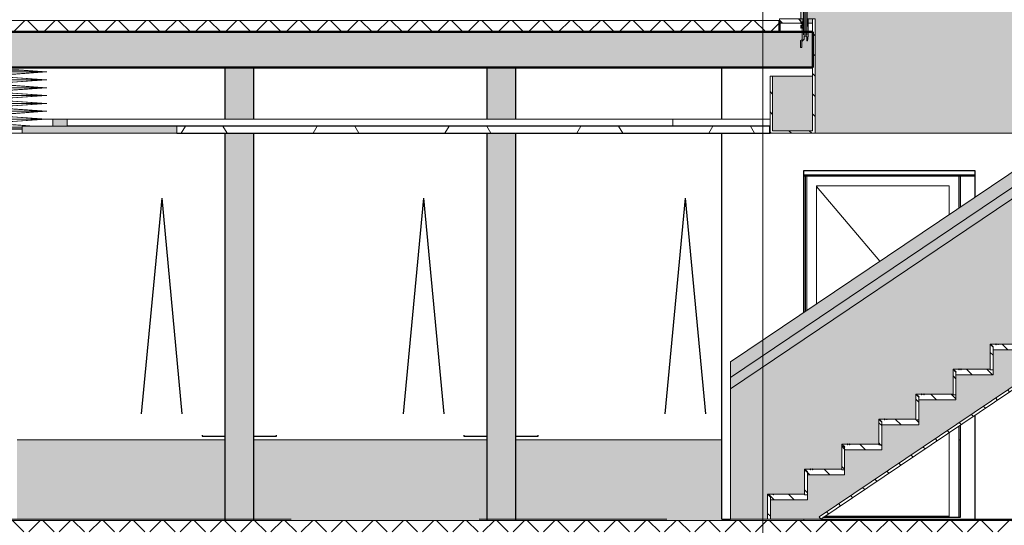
# Model space of a CAD drawing. Extents: x 50445 to 145605, y -10968 to 41989.
# Tile 293 of 338: x 107991 to 114888, y 8644 to 12182. Entities that reach past the tile are written whole.
import ezdxf

# ---------------------------------------------------------------- set-up
doc = ezdxf.new("R2010")
doc.units = 0
doc.header["$LTSCALE"] = 414.30304
doc.header["$MEASUREMENT"] = 0
doc.linetypes.add('stramien', pattern=[22.225, 12.7, -3.175, 3.175, -3.175])
doc.linetypes.add('streep-fijn', pattern=[3.9688, 2.3813, -1.5875])
doc.layers.get('0').update_dxf_attribs({"linetype": 'CONTINUOUS'})
for name, color, linetype, lineweight in [('A-CLNG-PATT', 5, 'CONTINUOUS', 25), ('A-CLNG-SUSP', 5, 'CONTINUOUS', 25), ('A-DETL', 5, 'CONTINUOUS', 18), ('A-DETL-GENF', 3, 'CONTINUOUS', 18), ('A-DOOR', 1, 'CONTINUOUS', 25), ('A-FLOR-CASE', 3, 'CONTINUOUS', 18), ('A-FLOR-OTLN', 6, 'CONTINUOUS', 18), ('A-FLOR-PATT', 8, 'CONTINUOUS', 50), ('A-GENM', 6, 'CONTINUOUS', 18), ('A-GLAZ', 6, 'CONTINUOUS', 18), ('A-GLAZ-GLAS', 6, 'CONTINUOUS', 25), ('I-WALL', 2, 'CONTINUOUS', 25), ('S-COLS', 6, 'CONTINUOUS', 18), ('S-GRID', 1, 'CONTINUOUS', 18)]:
    doc.layers.add(name, color=color, linetype=linetype, lineweight=lineweight)
doc.layers.get('A-GLAZ').off()
pattern_1 = [(45, (114825.1, 10064.78), (-106.066, 106.066), []), (135, (114825.1, 10064.78), (-106.066, -106.066), [])]
pattern_2 = [(135, (33645.57, 9397.6), (-70.7107, -70.7107), [])]

# ---------------------------------------------------------------- blocks, each defined once
blk = doc.blocks.new('65_KU_GNS huif met Barisol - Type-V42-plotview doorsnede C C  -  1 op 100')
at = {"layer": 'A-GENM'}
blk.add_hatch(color=256, dxfattribs=at).paths.add_polyline_path([(21032.3, 10720), (26494.3, 10720), (26494.3, 10820), (21032.3, 10820)], flags=0)
for p, q in [((20722.4, 11163.2), (20525.3, 11149.4)), ((20525.3, 11149.4), (20919.3, 11121.9)), ((20919.3, 11121.9), (20525.3, 11094.3)), ((20539.7, 11149.4), (20722.4, 11162.2)), ((20933.6, 11121.9), (20539.7, 11149.4)), ((20539.7, 11149.4), (21012.1, 11149.4)), ((20539.7, 11094.3), (20933.6, 11121.9)), ((20722.4, 11162.2), (20722.4, 11163.2)), ((20722.4, 11163.2), (21012.1, 11163.2)), ((20722.4, 11162.2), (21012.1, 11162.2)), ((20933.6, 11121.9), (21012.1, 11121.9)), ((21032.3, 11163.2), (21012.3, 11163.2)), ((21012.3, 11163.2), (21012.3, 10720)), ((21032.3, 10720), (21032.3, 11163.2)), ((26494.3, 11163.2), (21032.3, 11163.2)), ((26514.3, 11163.2), (26494.3, 11163.2)), ((26494.3, 11163.2), (26494.3, 10720)), ((26514.3, 10720), (26514.3, 11163.2)), ((26514.3, 11163.2), (26804.2, 11163.2)), ((26514.3, 11162.2), (26804.2, 11162.2)), ((26514.3, 11149.4), (26986.9, 11149.4)), ((26514.3, 11121.9), (26593, 11121.9)), ((26986.9, 11149.4), (26593, 11121.9)), ((26593, 11121.9), (26986.9, 11094.3)), ((26607.3, 11121.9), (27001.3, 11149.4)), ((27001.3, 11094.3), (26607.3, 11121.9)), ((27001.3, 11149.4), (26804.2, 11163.2)), ((26804.2, 11163.2), (26804.2, 11162.2)), ((26804.2, 11162.2), (26986.9, 11149.4)), ((20525.3, 11094.3), (20919.3, 11066.8)), ((20919.3, 11066.8), (20525.3, 11039.2)), ((20525.3, 11039.2), (20919.3, 11011.7)), ((20933.6, 11066.8), (20539.7, 11094.3)), ((20539.7, 11094.3), (21012.1, 11094.3)), ((20539.7, 11039.2), (20933.6, 11066.8)), ((20933.6, 11011.7), (20539.7, 11039.2)), ((20539.7, 11039.2), (21012.1, 11039.2)), ((20933.6, 11066.8), (21012.1, 11066.8)), ((26514.3, 11094.3), (26986.9, 11094.3)), ((26514.3, 11066.8), (26593, 11066.8)), ((26514.3, 11039.2), (26986.9, 11039.2)), ((26986.9, 11094.3), (26593, 11066.8)), ((26593, 11066.8), (26986.9, 11039.2)), ((26986.9, 11039.2), (26593, 11011.7)), ((26607.3, 11066.8), (27001.3, 11094.3)), ((27001.3, 11039.2), (26607.3, 11066.8)), ((26607.3, 11011.7), (27001.3, 11039.2)), ((20919.3, 11011.7), (20525.3, 10984.1)), ((20525.3, 10984.1), (20919.3, 10956.6)), ((20539.7, 10984.1), (20933.6, 11011.7)), ((20933.6, 10956.6), (20539.7, 10984.1)), ((20539.7, 10984.1), (21012.1, 10984.1)), ((20933.6, 11011.7), (21012.1, 11011.7)), ((26514.3, 11011.7), (26593, 11011.7)), ((26514.3, 10984.1), (26986.9, 10984.1)), ((26593, 11011.7), (26986.9, 10984.1)), ((26986.9, 10984.1), (26593, 10956.6)), ((27001.3, 10984.1), (26607.3, 11011.7)), ((26607.3, 10956.6), (27001.3, 10984.1)), ((20919.3, 10956.6), (20525.3, 10929)), ((20525.3, 10929), (20919.3, 10901.5)), ((20919.3, 10901.5), (20525.3, 10874)), ((20539.7, 10929), (20933.6, 10956.6)), ((20933.6, 10901.5), (20539.7, 10929)), ((20539.7, 10929), (21012.1, 10929)), ((20539.7, 10874), (20933.6, 10901.5)), ((20933.6, 10956.6), (21012.1, 10956.6)), ((20933.6, 10901.5), (21012.1, 10901.5)), ((26514.3, 10956.6), (26593, 10956.6)), ((26514.3, 10929), (26986.9, 10929)), ((26514.3, 10901.5), (26593, 10901.5)), ((26593, 10956.6), (26986.9, 10929)), ((26986.9, 10929), (26593, 10901.5)), ((26593, 10901.5), (26986.9, 10874)), ((27001.3, 10929), (26607.3, 10956.6)), ((26607.3, 10901.5), (27001.3, 10929)), ((27001.3, 10874), (26607.3, 10901.5)), ((20525.3, 10874), (20919.3, 10846.4)), ((20919.3, 10846.4), (20525.3, 10818.9)), ((20933.6, 10846.4), (20539.7, 10874)), ((20539.7, 10874), (21012.1, 10874)), ((20539.7, 10818.9), (20933.6, 10846.4)), ((20933.6, 10846.4), (21012.1, 10846.4)), ((26514.3, 10874), (26986.9, 10874)), ((26514.3, 10846.4), (26593, 10846.4)), ((26986.9, 10874), (26593, 10846.4)), ((26593, 10846.4), (26986.9, 10818.9)), ((26607.3, 10846.4), (27001.3, 10874)), ((27001.3, 10818.9), (26607.3, 10846.4)), ((20525.3, 10818.9), (20919.3, 10791.3)), ((20919.3, 10791.3), (20525.3, 10763.8)), ((20525.3, 10763.8), (20722.4, 10750)), ((20933.6, 10791.3), (20539.7, 10818.9)), ((20539.7, 10818.9), (21012.1, 10818.9)), ((20539.7, 10763.8), (20933.6, 10791.3)), ((20722.4, 10751), (20539.7, 10763.8)), ((20539.7, 10763.8), (21012.1, 10763.8)), ((20933.6, 10791.3), (21012.1, 10791.3)), ((26494.3, 10820), (21032.3, 10820)), ((21032.3, 10820), (21032.3, 10720)), ((26494.3, 10720), (26494.3, 10820)), ((26514.3, 10818.9), (26986.9, 10818.9)), ((26514.3, 10791.3), (26593, 10791.3)), ((26514.3, 10763.8), (26829.1, 10763.8)), ((26986.9, 10818.9), (26593, 10791.3)), ((26593, 10791.3), (26900.6, 10769.8)), ((26607.3, 10791.3), (27001.3, 10818.9)), ((26914.9, 10769.8), (26607.3, 10791.3)), ((21002.3, 10750), (20502.3, 10750)), ((20502.3, 10750), (20502.3, 10720)), ((20502.3, 10720), (21002.3, 10720)), ((20722.4, 10750), (20722.4, 10751)), ((20722.4, 10751), (21012.1, 10751)), ((21002.3, 10720), (21002.3, 10750)), ((21012.1, 10750), (21002.3, 10750)), ((21002.3, 10720), (21012.1, 10720)), ((21012.3, 10720), (21032.3, 10720)), ((21032.3, 10720), (26494.3, 10720)), ((26494.3, 10720), (26514.3, 10720)), ((26514.3, 10751), (26804.2, 10751)), ((26524.3, 10750), (26514.3, 10750)), ((26514.3, 10720), (26524.3, 10720)), ((26524.3, 10750), (26524.3, 10720)), ((26829.1, 10750), (26524.3, 10750)), ((26524.3, 10720), (26829.1, 10720)), ((26829.1, 10752.7), (26804.2, 10751)), ((26804.2, 10750), (26829.1, 10751.7)), ((26804.2, 10751), (26804.2, 10750))]:
    blk.add_line(p, q, dxfattribs=at)
blk = doc.blocks.new('34_KA_houten balustrade communicatietrappen - Type-V44-plotview doorsnede C C  -  1 op 100')
at = {"layer": 'A-FLOR-CASE'}
h = blk.add_hatch(dxfattribs=at)
h.set_pattern_fill('FP_22', color=256, style=0, pattern_type=2)
h.set_pattern_definition(pattern_2)
h.paths.add_polyline_path([(36576.9, 10720), (37465.9, 10720), (37465.9, 11120), (37447.9, 11120), (37447.9, 10738), (37167.9, 10738), (37167.9, 11490), (37149.9, 11490), (37149.9, 10738), (36603.6, 10738), (36596.4, 10733.1)], flags=0)
h.paths.add_polyline_path([(32067.9, 10720), (32383.9, 10720), (32383.9, 11520), (32365.9, 11520), (32365.9, 10738), (32085.9, 10738), (32085.9, 11120), (32067.9, 11120)], flags=0)
h.paths.add_polyline_path([(32301.9, 11490), (32301.9, 11520), (32283.9, 11520), (32283.9, 11490)], flags=0)
at = {"layer": 'A-GENM'}
h = blk.add_hatch(color=256, dxfattribs=at)
h.paths.add_polyline_path([(32383.9, 10720), (34167.1, 10720), (36989.9, 12620), (32283.9, 12620), (32283.9, 11520), (32301.9, 11520), (32301.9, 12602), (32328.1, 12602), (32328.1, 11520), (32383.9, 11520), (32383.9, 10738)], flags=0)
h.paths.add_polyline_path([(36576.9, 10720), (36603.6, 10738), (37149.9, 10739.1), (37149.9, 11201.6), (36434.4, 10720)], flags=0)
h = blk.add_hatch(color=256, dxfattribs=at)
h.paths.add_polyline_path([(32303.9, 11490), (32303.9, 12600), (32313.9, 12600), (32314.9, 12600), (32324.9, 12600), (32325.4, 11490), (32327.4, 11490), (32328.1, 11520), (32328.1, 12602), (32301.9, 12601.9), (32302.4, 11490)], flags=0)
h.paths.add_polyline_path([(32334.4, 11490), (32365.9, 11490), (32365.9, 11520), (32334.4, 11520)], flags=0)
for points in [[(32303.9, 11420), (32313.9, 11420), (32313.9, 12600), (32303.9, 12600), (32303.9, 11433.9)], [(32314.9, 11420), (32324.9, 11420), (32324.9, 12600), (32314.9, 12600), (32314.9, 11433.9)]]:
    blk.add_hatch(color=256, dxfattribs=at).paths.add_polyline_path(points, flags=0)
h = blk.add_hatch(dxfattribs=at)
h.set_pattern_fill('FP_22', color=256, style=0, pattern_type=2)
h.set_pattern_definition(pattern_2)
h.paths.add_polyline_path([(32133.9, 11490), (32283.9, 11490), (32283.9, 11520), (32133.9, 11520)], flags=0)
h = blk.add_hatch(color=256, dxfattribs=at)
h.paths.add_polyline_path([(37447.9, 10738), (37447.9, 11120), (37167.9, 11120), (37167.9, 10738)], flags=0)
h.paths.add_polyline_path([(32085.9, 10738), (32365.9, 10738), (32365.9, 11120), (32085.9, 11120), (32085.9, 11018)], flags=0)
at = {"layer": 'A-FLOR-CASE'}
for p, q in [((32313.9, 12600), (32303.9, 12600)), ((32303.9, 12600), (32303.9, 11420)), ((32313.9, 11420), (32313.9, 12600)), ((32324.9, 12600), (32314.9, 12600)), ((32314.9, 12600), (32314.9, 11420)), ((32324.9, 11420), (32324.9, 12600)), ((32303.9, 11420), (32313.9, 11420)), ((32314.9, 11420), (32324.9, 11420))]:
    blk.add_line(p, q, dxfattribs=at)
at = {"layer": 'A-GENM'}
for p, q in [((36989.9, 12620), (32283.9, 12620)), ((32283.9, 12620), (32283.9, 11520)), ((32301.9, 12602), (32328.1, 12602)), ((32301.9, 11520), (32301.9, 12602)), ((32328.1, 12602), (32328.1, 11520)), ((32283.9, 11520), (32133.9, 11520)), ((32133.9, 11520), (32133.9, 11490)), ((32301.9, 11520), (32283.9, 11520)), ((32283.9, 11520), (32283.9, 11490)), ((32283.9, 11490), (32283.9, 11520)), ((32296.8, 11520), (32283.9, 11520)), ((32283.9, 11520), (32283.9, 11488.7)), ((32302.4, 11430), (32296.8, 11520)), ((32301.9, 11490), (32301.9, 11520)), ((32328.1, 11520), (32325.4, 11410)), ((32334.4, 11520), (32328.1, 11520)), ((32334.4, 11520), (32365.9, 11520)), ((32334.4, 11401.6), (32334.4, 11520)), ((32365.9, 11520), (32365.9, 10738)), ((32383.9, 11520), (32365.9, 11520)), ((32383.9, 10720), (32383.9, 11520)), ((32133.9, 11490), (32283.9, 11490)), ((32283.9, 11490), (32301.9, 11490)), ((32283.9, 11488.7), (32287.9, 11488.7)), ((32287.9, 11477.2), (32283.9, 11477.2)), ((32283.9, 11477.2), (32283.9, 11455.7)), ((32283.9, 11455.7), (32286, 11454.9)), ((32286, 11454.9), (32291.5, 11464.5)), ((32287.9, 11488.7), (32287.9, 11499)), ((32287.9, 11499), (32293.9, 11499)), ((32287.9, 11469), (32287.9, 11477.2)), ((32293.9, 11469), (32287.9, 11469)), ((32291.5, 11464.5), (32293.4, 11464)), ((32293.4, 11464), (32293.4, 11377.5)), ((32293.9, 11499), (32293.9, 11469)), ((32301.9, 11490), (32303.9, 11490)), ((32324.9, 11490), (32327.4, 11490)), ((32334.4, 11490), (32365.9, 11490)), ((37167.9, 11490), (37149.9, 11490)), ((37149.9, 11490), (37149.9, 10738)), ((37167.9, 10738), (37167.9, 11490)), ((32302.4, 11410), (32302.4, 11430)), ((32325.4, 11410), (32302.4, 11410)), ((32306.4, 11377.8), (32306.4, 11400)), ((32306.4, 11400), (32325.4, 11400)), ((32325.4, 11400), (32325.4, 11367)), ((32329.4, 11367), (32334.4, 11401.6)), ((32293.4, 11377.5), (32281.9, 11366)), ((32281.9, 11366), (32281.9, 11320)), ((32281.9, 11320), (32290.9, 11320)), ((32290.9, 11362.3), (32306.4, 11377.8)), ((32290.9, 11320), (32290.9, 11362.3)), ((32325.4, 11367), (32329.4, 11367)), ((32085.9, 11120), (32067.9, 11120)), ((32067.9, 11120), (32067.9, 10720)), ((32085.9, 10738), (32085.9, 11120)), ((32085.9, 11120), (32365.9, 11120)), ((37167.9, 11120), (37447.9, 11120)), ((37465.9, 11120), (37447.9, 11120)), ((37447.9, 11120), (37447.9, 10738)), ((37465.9, 10720), (37465.9, 11120)), ((32067.9, 10720), (32383.9, 10720)), ((32365.9, 10738), (32085.9, 10738)), ((32383.9, 10720), (34167.1, 10720)), ((36434.4, 10720), (36576.9, 10720)), ((36603.6, 10738), (36576.9, 10720)), ((36576.9, 10720), (37465.9, 10720)), ((37149.9, 10738), (36603.6, 10738)), ((37447.9, 10738), (37167.9, 10738))]:
    blk.add_line(p, q, dxfattribs=at)
blk = doc.blocks.new('32_KA_hout_67-114-enkele_deur - H930_z-V103-plotview doorsnede C C  -  1 op 100')
at = {"layer": 'A-DOOR', "lineweight": 18}
for p, q in [((32325.9, 9480.8), (32325.9, 10420)), ((33389.9, 10196.9), (33389.9, 10420)), ((32392.9, 9525.9), (32392.9, 10353)), ((32392.9, 10353), (33322.9, 10353)), ((33322.9, 10353), (33322.9, 10151.8)), ((33322.9, 8625.8), (33322.9, 8030)), ((33389.9, 8030), (33389.9, 8670.9))]:
    blk.add_line(p, q, dxfattribs=at)
at = {"layer": 'A-GENM', "linetype": 'streep-fijn'}
blk.add_line((32392.8, 10348.6), (32836.6, 9824.5), dxfattribs=at)
blk = doc.blocks.new('32_KA_binnendeur_hout - 32_KA_binnendeur_hout-V105-plotview doorsnede C C  -  1 op 100')
at = {"layer": 'A-DOOR', "lineweight": 18}
blk.add_line((32452.6, 8040), (33322.9, 8040), dxfattribs=at)
blk = doc.blocks.new('31_KA_Houten kozijn draaiend deel metselwerkgevel - Type-11561872-plotview doorsnede C C  -  1 op 100')
at = {"layer": 'A-GLAZ-GLAS'}
for p in [(5665.8, 15755.8), (5950.7, 15755.8)]:
    blk.add_line(p, (5808.3, 17266), dxfattribs=at)
blk = doc.blocks.new('24_KA_communicatietrap - Type-V202-plotview doorsnede C C  -  1 op 100')
at = {"layer": 'A-GENM'}
for points in [[(31789.9, 9011.5), (37017.4, 12530), (37249.9, 12530), (37249.9, 12620), (36989.9, 12620), (31789.9, 9120)], [(31789.9, 8931.8), (37039.3, 12464), (37249.9, 12464), (37249.9, 12530), (37017.4, 12530), (31789.9, 9011.5)], [(31789.9, 8907.8), (37043.6, 12444), (37037.5, 12464), (31789.9, 8930.4), (31789.9, 8913.6)], [(32091.9, 8189), (32091.9, 8195), (32089.9, 8195), (32089.9, 8189)]]:
    blk.add_hatch(color=256, dxfattribs=at).paths.add_polyline_path(points, flags=0)
h = blk.add_hatch(color=256, dxfattribs=at)
h.paths.add_polyline_path([(31789.9, 8020), (32049.9, 8020), (32049.9, 8193.9), (32051.3, 8195), (32309.9, 8195), (32309.9, 8368.9), (32311.3, 8370), (32569.9, 8370.1), (32569.9, 8543.9), (32571.3, 8545), (32829.9, 8545), (32829.9, 8718.9), (32831.3, 8720), (33089.9, 8720.1), (33089.9, 8893.9), (33091.3, 8895), (33349.9, 8895), (33349.9, 9068.9), (33351.3, 9070), (33609.9, 9070.1), (33609.9, 9243.9), (33611.3, 9245), (33869.9, 9245.1), (33869.9, 9418.9), (33871.3, 9420), (34129.9, 9420.1), (34129.9, 9593.9), (34131.3, 9595), (34389.9, 9595), (34389.9, 9768.9), (34391.3, 9770), (34649.9, 9770.1), (34649.9, 9943.9), (34651.3, 9945), (34909.9, 9945.1), (34909.9, 10118.9), (34911.3, 10120), (35169.9, 10120.1), (35169.9, 10293.9), (35171.3, 10295), (35429.9, 10295.1), (35429.9, 10468.9), (35431.3, 10470), (35689.9, 10470), (35689.9, 10643.9), (35691.3, 10645), (35949.9, 10645), (35949.9, 10818.9), (35951.3, 10820), (36209.9, 10820), (36209.9, 10993.9), (36211.3, 10995), (36469.9, 10995), (36469.9, 11168.9), (36471.3, 11170), (36729.9, 11170), (36729.9, 11343.9), (36731.3, 11345), (36989.9, 11345), (36989.9, 11518.9), (36991.3, 11520), (37249.9, 11520), (37249.9, 12444), (37043.6, 12444), (31789.9, 8907.8), (31789.9, 8286.3)], flags=0)
h.paths.add_polyline_path([(32422.7, 8020), (32411.6, 8036.6), (37149.9, 11225.8), (37149.9, 11480), (37009.9, 11480), (37009.9, 11305), (36749.9, 11305), (36749.9, 11130), (36489.9, 11130), (36489.9, 10955), (36229.9, 10955), (36229.9, 10780), (35969.9, 10780), (35969.9, 10605), (35709.9, 10605), (35709.9, 10430), (35449.9, 10430), (35449.9, 10255), (35189.9, 10255), (35189.9, 10080), (34929.9, 10080), (34929.9, 9905), (34669.9, 9905), (34669.9, 9730), (34409.9, 9730), (34409.9, 9555), (34149.9, 9555), (34149.9, 9380), (33889.9, 9380), (33889.9, 9205), (33629.9, 9205), (33629.9, 9030), (33369.9, 9030), (33369.9, 8855), (33109.9, 8855), (33109.9, 8680), (32849.9, 8680), (32849.9, 8505), (32589.9, 8505), (32589.9, 8330), (32329.9, 8330), (32329.9, 8155), (32069.9, 8155), (32069.9, 8020), (32411.6, 8020)], flags=0)
h.paths.add_polyline_path([(37167.9, 11430), (37249.9, 11430), (37249.9, 11480), (37167.9, 11480)], flags=0)
h = blk.add_hatch(dxfattribs=at)
h.set_pattern_fill('FP_22', color=256, style=0, pattern_type=2)
h.set_pattern_definition(pattern_2)
h.paths.add_polyline_path([(32422.7, 8020), (37249.9, 11269), (37238.7, 11285.6), (32411.6, 8036.6)], flags=0)
h = blk.add_hatch(dxfattribs=at)
h.set_pattern_fill('FP_22', color=256, style=0, pattern_type=2)
h.set_pattern_definition(pattern_2)
h.paths.add_polyline_path([(33629.9, 9065), (33629.9, 9223.6), (33609.9, 9243.6), (33609.9, 9065)], flags=0)
h = blk.add_hatch(dxfattribs=at)
h.set_pattern_fill('FP_22', color=256, style=0, pattern_type=2)
h.set_pattern_definition(pattern_2)
h.paths.add_polyline_path([(33889.9, 9205), (33889.9, 9240), (33869.9, 9240), (33869.9, 9245), (33611.3, 9245), (33631.3, 9225), (33629.9, 9223.6), (33629.9, 9205)], flags=0)
h = blk.add_hatch(dxfattribs=at)
h.set_pattern_fill('FP_22', color=256, style=0, pattern_type=2)
h.set_pattern_definition(pattern_2)
h.paths.add_polyline_path([(33369.9, 8890), (33369.9, 9048.6), (33349.9, 9068.6), (33349.9, 8890)], flags=0)
h = blk.add_hatch(dxfattribs=at)
h.set_pattern_fill('FP_22', color=256, style=0, pattern_type=2)
h.set_pattern_definition(pattern_2)
h.paths.add_polyline_path([(33629.9, 9030), (33629.9, 9065), (33609.9, 9065), (33609.9, 9070), (33351.3, 9070), (33371.3, 9050), (33369.9, 9048.6), (33369.9, 9030)], flags=0)
h = blk.add_hatch(dxfattribs=at)
h.set_pattern_fill('FP_22', color=256, style=0, pattern_type=2)
h.set_pattern_definition(pattern_2)
h.paths.add_polyline_path([(33109.9, 8715), (33109.9, 8873.6), (33089.9, 8893.6), (33089.9, 8715)], flags=0)
h = blk.add_hatch(dxfattribs=at)
h.set_pattern_fill('FP_22', color=256, style=0, pattern_type=2)
h.set_pattern_definition(pattern_2)
h.paths.add_polyline_path([(33256.9, 8855), (33369.9, 8855), (33369.9, 8890), (33349.9, 8890), (33349.9, 8895), (33091.3, 8895), (33111.3, 8875), (33109.9, 8873.6), (33109.9, 8855)], flags=0)
h = blk.add_hatch(dxfattribs=at)
h.set_pattern_fill('FP_22', color=256, style=0, pattern_type=2)
h.set_pattern_definition(pattern_2)
h.paths.add_polyline_path([(32849.9, 8540), (32849.9, 8698.6), (32829.9, 8718.6), (32829.9, 8540)], flags=0)
h = blk.add_hatch(dxfattribs=at)
h.set_pattern_fill('FP_22', color=256, style=0, pattern_type=2)
h.set_pattern_definition(pattern_2)
h.paths.add_polyline_path([(33109.9, 8680), (33109.9, 8715), (33089.9, 8715), (33089.9, 8720), (32831.3, 8720), (32851.3, 8700), (32849.9, 8698.6), (32849.9, 8680)], flags=0)
h = blk.add_hatch(dxfattribs=at)
h.set_pattern_fill('FP_22', color=256, style=0, pattern_type=2)
h.set_pattern_definition(pattern_2)
h.paths.add_polyline_path([(32589.9, 8365), (32589.9, 8523.6), (32569.9, 8543.6), (32569.9, 8365)], flags=0)
h = blk.add_hatch(dxfattribs=at)
h.set_pattern_fill('FP_22', color=256, style=0, pattern_type=2)
h.set_pattern_definition(pattern_2)
h.paths.add_polyline_path([(32589.9, 8505), (32849.9, 8505), (32849.9, 8540), (32829.9, 8540), (32829.9, 8545), (32571.3, 8545), (32591.3, 8525), (32589.9, 8523.6)], flags=0)
h = blk.add_hatch(dxfattribs=at)
h.set_pattern_fill('FP_22', color=256, style=0, pattern_type=2)
h.set_pattern_definition(pattern_2)
h.paths.add_polyline_path([(32329.9, 8190), (32329.9, 8348.6), (32309.9, 8368.6), (32309.9, 8190)], flags=0)
h = blk.add_hatch(dxfattribs=at)
h.set_pattern_fill('FP_22', color=256, style=0, pattern_type=2)
h.set_pattern_definition(pattern_2)
h.paths.add_polyline_path([(32589.9, 8330), (32589.9, 8365), (32569.9, 8365), (32569.9, 8370), (32311.3, 8370), (32331.3, 8350), (32329.9, 8348.6), (32329.9, 8330)], flags=0)
h = blk.add_hatch(dxfattribs=at)
h.set_pattern_fill('FP_22', color=256, style=0, pattern_type=2)
h.set_pattern_definition(pattern_2)
h.paths.add_polyline_path([(32069.9, 8020), (32069.9, 8173.6), (32049.9, 8193.6), (32049.9, 8020)], flags=0)
h = blk.add_hatch(dxfattribs=at)
h.set_pattern_fill('FP_22', color=256, style=0, pattern_type=2)
h.set_pattern_definition(pattern_2)
h.paths.add_polyline_path([(32143.7, 8155), (32329.9, 8155), (32329.9, 8190), (32309.9, 8190), (32309.9, 8195), (32091.9, 8195), (32091.9, 8189), (32089.9, 8189), (32089.9, 8195), (32051.3, 8195), (32071.3, 8175), (32069.9, 8173.6), (32069.9, 8155)], flags=0)
for p, q in [((36989.9, 12620), (31789.9, 9120)), ((31789.9, 9011.5), (37017.4, 12530)), ((37037.5, 12464), (31789.9, 8931.9)), ((37238.7, 11285.6), (32411.6, 8036.6)), ((32422.7, 8020), (37249.9, 11269)), ((32422.9, 8020), (37149.9, 11201.6)), ((33611.2, 9245.1), (33609.8, 9243.7)), ((33609.8, 9243.7), (33629.9, 9223.6)), ((33629.9, 9223.6), (33609.9, 9243.6)), ((33609.9, 9243.6), (33609.9, 9065)), ((33631.3, 9225), (33611.2, 9245.1)), ((33869.9, 9245), (33611.3, 9245)), ((33611.3, 9245), (33631.3, 9225)), ((33649.9, 9245.6), (33649.9, 9239.6)), ((33651.9, 9245.6), (33649.9, 9245.6)), ((33651.9, 9239.6), (33651.9, 9245.6)), ((33664.9, 9245.6), (33664.9, 9239.6)), ((33666.9, 9245.6), (33664.9, 9245.6)), ((33666.9, 9239.6), (33666.9, 9245.6)), ((33629.9, 9223.6), (33631.3, 9225)), ((33631.3, 9225), (33629.9, 9223.6)), ((33629.9, 9070), (33629.9, 9223.6)), ((33629.9, 9065), (33629.9, 9223.6)), ((33629.9, 9223.6), (33629.9, 9205)), ((33629.9, 9205), (33889.9, 9205)), ((33629.9, 9205), (33889.9, 9205)), ((33649.9, 9239.6), (33651.9, 9239.6)), ((33664.9, 9239.6), (33666.9, 9239.6)), ((31789.9, 9120), (31789.9, 9011.5)), ((33351.2, 9070.1), (33349.8, 9068.7)), ((33349.8, 9068.7), (33369.9, 9048.6)), ((33369.9, 9048.6), (33349.9, 9068.6)), ((33349.9, 9068.6), (33349.9, 8890)), ((33371.3, 9050), (33351.2, 9070.1)), ((33609.9, 9070), (33351.3, 9070)), ((33351.3, 9070), (33371.3, 9050)), ((33369.9, 9048.6), (33371.3, 9050)), ((33371.3, 9050), (33369.9, 9048.6)), ((33369.9, 8895), (33369.9, 9048.6)), ((33369.9, 8890), (33369.9, 9048.6)), ((33369.9, 9048.6), (33369.9, 9030)), ((33389.9, 9070.6), (33389.9, 9064.6)), ((33391.9, 9070.6), (33389.9, 9070.6)), ((33389.9, 9064.6), (33391.9, 9064.6)), ((33391.9, 9064.6), (33391.9, 9070.6)), ((33404.9, 9070.6), (33404.9, 9064.6)), ((33406.9, 9070.6), (33404.9, 9070.6)), ((33404.9, 9064.6), (33406.9, 9064.6)), ((33406.9, 9064.6), (33406.9, 9070.6)), ((33609.9, 9065), (33609.9, 9070)), ((33629.9, 9065), (33609.9, 9065)), ((33609.9, 9065), (33629.9, 9065)), ((33629.9, 9030), (33629.9, 9065)), ((31789.9, 9011.5), (31789.9, 8931.8)), ((33369.9, 9030), (33629.9, 9030)), ((33369.9, 9030), (33629.9, 9030)), ((31789.9, 8907.8), (31789.9, 8020)), ((33091.2, 8895.1), (33089.8, 8893.7)), ((33089.8, 8893.7), (33109.9, 8873.6)), ((33109.9, 8873.6), (33089.9, 8893.6)), ((33089.9, 8893.6), (33089.9, 8715)), ((33111.3, 8875), (33091.2, 8895.1)), ((33349.9, 8895), (33091.3, 8895)), ((33091.3, 8895), (33111.3, 8875)), ((33109.9, 8873.6), (33111.3, 8875)), ((33111.3, 8875), (33109.9, 8873.6)), ((33109.9, 8720), (33109.9, 8873.6)), ((33109.9, 8715), (33109.9, 8873.6)), ((33109.9, 8873.6), (33109.9, 8855)), ((33109.9, 8855), (33369.9, 8855)), ((33109.9, 8855), (33369.9, 8855)), ((33129.9, 8895.6), (33129.9, 8889.6)), ((33131.9, 8895.6), (33129.9, 8895.6)), ((33129.9, 8889.6), (33131.9, 8889.6)), ((33131.9, 8889.6), (33131.9, 8895.6)), ((33144.9, 8895.6), (33144.9, 8889.6)), ((33146.9, 8895.6), (33144.9, 8895.6)), ((33144.9, 8889.6), (33146.9, 8889.6)), ((33146.9, 8889.6), (33146.9, 8895.6)), ((33349.9, 8890), (33349.9, 8895)), ((33369.9, 8890), (33349.9, 8890)), ((33349.9, 8890), (33369.9, 8890)), ((33369.9, 8855), (33369.9, 8890)), ((32831.2, 8720.1), (32829.8, 8718.7)), ((32829.8, 8718.7), (32849.9, 8698.6)), ((32849.9, 8698.6), (32829.9, 8718.6)), ((32829.9, 8718.6), (32829.9, 8540)), ((32851.3, 8700), (32831.2, 8720.1)), ((33089.9, 8720), (32831.3, 8720)), ((32831.3, 8720), (32851.3, 8700)), ((32849.9, 8698.6), (32851.3, 8700)), ((32851.3, 8700), (32849.9, 8698.6)), ((32849.9, 8545), (32849.9, 8698.6)), ((32849.9, 8540), (32849.9, 8698.6)), ((32849.9, 8698.6), (32849.9, 8680)), ((32869.9, 8720.6), (32869.9, 8714.6)), ((32871.9, 8720.6), (32869.9, 8720.6)), ((32869.9, 8714.6), (32871.9, 8714.6)), ((32871.9, 8714.6), (32871.9, 8720.6)), ((32884.9, 8720.6), (32884.9, 8714.6)), ((32886.9, 8720.6), (32884.9, 8720.6)), ((32884.9, 8714.6), (32886.9, 8714.6)), ((32886.9, 8714.6), (32886.9, 8720.6)), ((33089.9, 8715), (33089.9, 8720)), ((33109.9, 8715), (33089.9, 8715)), ((33089.9, 8715), (33109.9, 8715)), ((33109.9, 8680), (33109.9, 8715)), ((32849.9, 8680), (33109.9, 8680)), ((32849.9, 8680), (33109.9, 8680)), ((32571.2, 8545.1), (32569.8, 8543.7)), ((32569.8, 8543.7), (32589.9, 8523.6)), ((32589.9, 8523.6), (32569.9, 8543.6)), ((32569.9, 8543.6), (32569.9, 8365)), ((32591.3, 8525), (32571.2, 8545.1)), ((32829.9, 8545), (32571.3, 8545)), ((32571.3, 8545), (32591.3, 8525)), ((32589.9, 8523.6), (32591.3, 8525)), ((32591.3, 8525), (32589.9, 8523.6)), ((32589.9, 8370), (32589.9, 8523.6)), ((32589.9, 8365), (32589.9, 8523.6)), ((32589.9, 8523.6), (32589.9, 8505)), ((32589.9, 8505), (32849.9, 8505)), ((32589.9, 8505), (32849.9, 8505)), ((32609.9, 8545.6), (32609.9, 8539.6)), ((32611.9, 8545.6), (32609.9, 8545.6)), ((32609.9, 8539.6), (32611.9, 8539.6)), ((32611.9, 8539.6), (32611.9, 8545.6)), ((32624.9, 8545.6), (32624.9, 8539.6)), ((32626.9, 8545.6), (32624.9, 8545.6)), ((32624.9, 8539.6), (32626.9, 8539.6)), ((32626.9, 8539.6), (32626.9, 8545.6)), ((32829.9, 8540), (32829.9, 8545)), ((32849.9, 8540), (32829.9, 8540)), ((32829.9, 8540), (32849.9, 8540)), ((32849.9, 8505), (32849.9, 8540)), ((32311.2, 8370.1), (32309.8, 8368.7)), ((32309.8, 8368.7), (32329.9, 8348.6)), ((32329.9, 8348.6), (32309.9, 8368.6)), ((32309.9, 8368.6), (32309.9, 8190)), ((32331.3, 8350), (32311.2, 8370.1)), ((32569.9, 8370), (32311.3, 8370)), ((32311.3, 8370), (32331.3, 8350)), ((32331.3, 8350), (32329.9, 8348.6)), ((32329.9, 8348.6), (32331.3, 8350)), ((32329.9, 8195), (32329.9, 8348.6)), ((32329.9, 8348.6), (32329.9, 8330)), ((32329.9, 8190), (32329.9, 8348.6)), ((32349.9, 8370.6), (32349.9, 8364.6)), ((32351.9, 8370.6), (32349.9, 8370.6)), ((32349.9, 8364.6), (32351.9, 8364.6)), ((32351.9, 8364.6), (32351.9, 8370.6)), ((32364.9, 8370.6), (32364.9, 8364.6)), ((32366.9, 8370.6), (32364.9, 8370.6)), ((32364.9, 8364.6), (32366.9, 8364.6)), ((32366.9, 8364.6), (32366.9, 8370.6)), ((32569.9, 8365), (32569.9, 8370)), ((32589.9, 8365), (32569.9, 8365)), ((32569.9, 8365), (32589.9, 8365)), ((32589.9, 8330), (32589.9, 8365)), ((32329.9, 8330), (32589.9, 8330)), ((32329.9, 8330), (32589.9, 8330)), ((32051.2, 8195.1), (32049.8, 8193.7)), ((32049.8, 8193.7), (32069.9, 8173.6)), ((32069.9, 8173.6), (32049.9, 8193.6)), ((32049.9, 8193.6), (32049.9, 8020)), ((32071.3, 8175), (32051.2, 8195.1)), ((32089.9, 8195), (32051.3, 8195)), ((32051.3, 8195), (32071.3, 8175)), ((32071.3, 8175), (32069.9, 8173.6)), ((32069.9, 8173.6), (32071.3, 8175)), ((32069.9, 8173.6), (32069.9, 8155)), ((32069.9, 8020), (32069.9, 8173.6)), ((32069.9, 8155), (32329.9, 8155)), ((32089.9, 8195.6), (32089.9, 8195)), ((32091.9, 8195.6), (32089.9, 8195.6)), ((32089.9, 8195), (32091.9, 8195)), ((32089.9, 8189), (32089.9, 8195)), ((32089.9, 8195), (32091.9, 8195)), ((32091.9, 8189), (32089.9, 8189)), ((32091.9, 8195), (32091.9, 8195.6)), ((32309.9, 8195), (32091.9, 8195)), ((32091.9, 8195), (32091.9, 8189)), ((32104.9, 8195.6), (32104.9, 8195)), ((32106.9, 8195.6), (32104.9, 8195.6)), ((32104.9, 8195), (32106.9, 8195)), ((32106.9, 8195), (32106.9, 8195.6)), ((32309.9, 8190), (32309.9, 8195)), ((32329.9, 8190), (32309.9, 8190)), ((32309.9, 8190), (32329.9, 8190)), ((32329.9, 8155), (32329.9, 8190)), ((31789.9, 8020), (32049.9, 8020)), ((32049.9, 8020), (32069.9, 8020)), ((32069.9, 8020), (32422.9, 8020)), ((32411.6, 8036.6), (32422.7, 8020))]:
    blk.add_line(p, q, dxfattribs=at)
at = {"layer": 'A-GENM', "flags": 128}
blk.add_lwpolyline([(31789.9, 8931.8), (31789.9, 8930.4), (31789.9, 8927.7), (31789.9, 8923.8), (31789.9, 8919), (31789.9, 8913.6), (31789.9, 8907.8)], dxfattribs=at)
blk = doc.blocks.new('28_KU_vloerrand 250x670 verdieping - 31090mm-1052746-plotview doorsnede C C  -  1 op 100')
at = {"layer": 'S-COLS'}
h = blk.add_hatch(color=256, dxfattribs=at)
h.paths.add_polyline_path([(46793.3, 6900), (46793.3, 6900), (46793.3, 7120)], flags=0)
h.paths.add_polyline_path([(41293.3, 6900), (41293.3, 6900), (41293.3, 7120)], flags=0)
h.paths.add_polyline_path([(22956.6, 7078.3), (22960, 7080.6), (22960, 7120), (22956.6, 7120)], flags=0)
h.paths.add_polyline_path([(26783.6, 8010), (28249.6, 8010), (28249.6, 8575), (26793.6, 8575), (26793.6, 8020), (26249.9, 8020), (26249.9, 8010), (26577.9, 8010)], flags=0)
h.paths.add_polyline_path([(28449.6, 8010), (30083.6, 8010), (30083.6, 8575), (28449.6, 8575), (28449.6, 8286.3)], flags=0)
h.paths.add_polyline_path([(31729.6, 8010), (31729.6, 8575), (30283.6, 8575), (30283.6, 8010), (31030.6, 8010)], flags=0)
h.paths.add_polyline_path([(45501.7, 8020), (46583.6, 8020), (46583.6, 8575), (44949.6, 8575), (44949.6, 8020)], flags=0)
h.paths.add_polyline_path([(50249.6, 8020), (50249.6, 8575), (48793.6, 8575), (48793.6, 8020), (49954.4, 8020)], flags=0)
h.paths.add_polyline_path([(48239.6, 8020), (48239.6, 8575), (46783.6, 8575), (46783.6, 8020), (47989.6, 8020)], flags=0)
h.paths.add_polyline_path([(44749.6, 8020), (44749.6, 8575), (43303.6, 8575), (43303.6, 8020), (44388.5, 8020)], flags=0)
h.paths.add_polyline_path([(51067.5, 8020), (52083.6, 8020), (52083.6, 8575), (50449.6, 8575), (50449.6, 8020)], flags=0)
h.paths.add_polyline_path([(52283.6, 8020), (53806.6, 8020), (53806.6, 8575), (52283.6, 8575), (52283.6, 8286.3)], flags=0)
h.paths.add_polyline_path([(39809.9, 8020), (40895.6, 8020), (40895.6, 8575), (40883.8, 8575), (40883.8, 8030), (40816.8, 8030), (40816.8, 8040), (39886.8, 8040), (39886.8, 8030), (39819.8, 8030), (39819.8, 8575), (39809.9, 8575), (39809.9, 8030)], flags=0)
h.paths.add_polyline_path([(42749.6, 8020), (42749.6, 8575), (42739.6, 8575), (42739.6, 8020)], flags=0)
h.paths.add_polyline_path([(33322.9, 8030), (33322.9, 8040), (32452.6, 8040), (32437.8, 8030), (33256.9, 8030)], flags=0)
h.paths.add_polyline_path([(33389.9, 8030), (33399.8, 8030), (33399.8, 8575), (33389.9, 8575)], flags=0)
at = {"layer": 'S-COLS', "color": 7}
for p, q in [((26793.6, 8575), (28249.6, 8575)), ((28449.6, 8575), (30083.6, 8575)), ((30283.6, 8575), (31729.6, 8575)), ((33389.9, 8575), (33399.8, 8575))]:
    blk.add_line(p, q, dxfattribs=at)
blk = doc.blocks.new('3073_04 constructie_abt_export 08-11-2012_rvt-1-plotview doorsnede C C  -  1 op 100')
at = {"layer": 'A-FLOR-PATT', "lineweight": 18}
h = blk.add_hatch(color=7, dxfattribs=at)
h.paths.add_polyline_path([(54166.6, 11180), (54166.6, 11430), (37166.6, 11430), (37166.6, 11180), (53293.9, 11180)], flags=0)
h.paths.add_polyline_path([(4366.6, 11180), (32366.6, 11180), (32366.6, 11430), (4366.6, 11430)], flags=0)
at = {"layer": 'S-COLS', "lineweight": 5}
h = blk.add_hatch(color=256, dxfattribs=at)
h.paths.add_polyline_path([(28449.6, 8010), (28449.6, 10720), (28249.6, 10720), (28249.6, 8010)], flags=0)
h.paths.add_polyline_path([(28249.6, 10820), (28449.6, 10820), (28449.6, 11180), (28249.6, 11180), (28249.6, 11147.8)], flags=0)
h = blk.add_hatch(color=256, dxfattribs=at)
h.paths.add_polyline_path([(30283.6, 8010), (30283.6, 10720), (30083.6, 10720), (30083.6, 8010)], flags=0)
h.paths.add_polyline_path([(30283.6, 10820), (30283.6, 11180), (30083.6, 11180), (30083.6, 10820)], flags=0)
at = {"layer": 'A-FLOR-OTLN', "color": 90, "lineweight": 50}
for p, q in [((32366.6, 11430), (4366.6, 11430)), ((32366.6, 11180), (32366.6, 11430)), ((4366.6, 11180), (32366.6, 11180))]:
    blk.add_line(p, q, dxfattribs=at)
at = {"layer": 'S-COLS', "color": 250, "lineweight": 25}
for p, q in [((28249.6, 11180), (28249.6, 10820)), ((28449.6, 11180), (28449.6, 10820)), ((30083.6, 11180), (30083.6, 10820)), ((30283.6, 11180), (30283.6, 10820)), ((28249.6, 10720), (28249.6, 8010)), ((28449.6, 10720), (28449.6, 8010)), ((30083.6, 10720), (30083.6, 8010)), ((30283.6, 10720), (30283.6, 8010))]:
    blk.add_line(p, q, dxfattribs=at)
at = {"lineweight": 18}
blk.add_blockref('28_KU_vloerrand 250x670 verdieping - 31090mm-1052746-plotview doorsnede C C  -  1 op 100', (0, 0), dxfattribs=at)

msp = doc.modelspace()

# ---------------------------------------------------------------- hatches: boundary and pattern name
at = {"layer": 'A-CLNG-PATT', "lineweight": 18}
h = msp.add_hatch(dxfattribs=at)
h.set_pattern_fill('FP_21', color=256, angle=150, style=0, pattern_type=2)
h.set_pattern_definition([(60, (114825.1, 10064.8), (-692.82, 400), []), (120, (114825.1, 10064.8), (-692.82, -400), [])])
h.paths.add_polyline_path([(86324.1, 11387.2), (101568.7, 11387.2), (101568.7, 11437.2), (86324.1, 11437.2)], flags=0)
h.paths.add_polyline_path([(134568.5, 11387.2), (134568.5, 11437.2), (118643.3, 11437.2), (118643.3, 11387.2), (134473.4, 11387.2)], flags=0)
h.paths.add_polyline_path([(113245.8, 11387.2), (113245.8, 11437.2), (109090.8, 11437), (109090.8, 11387.2), (112210.1, 11387.2)], flags=0)
at = {"layer": 'A-DETL-GENF'}
msp.add_hatch(color=7, dxfattribs=at).paths.add_polyline_path([(108870.6, 11387), (109090.8, 11387), (109090.8, 11437), (108008.6, 11437), (108008.6, 11387), (108314, 11387)], flags=0)
at = {"layer": 'A-FLOR-PATT', "lineweight": 18}
h = msp.add_hatch(dxfattribs=at)
h.set_pattern_fill('FP_6', color=256, angle=135, style=0, pattern_type=2)
h.set_pattern_definition(pattern_1)
h.paths.add_polyline_path([(106644.3, 12097.2), (113313.4, 12097.2), (113313.4, 12177.2), (85546.1, 12177.2), (85546.1, 12097.2), (105531.1, 12097.2)], flags=0)
h.paths.add_polyline_path([(135366.1, 12097.2), (135365.8, 12177.2), (118429.4, 12177.2), (118429.4, 12097.2), (134473.4, 12097.2)], flags=0)
h = msp.add_hatch(dxfattribs=at)
h.set_pattern_fill('FP_6', color=256, angle=135, style=0, pattern_type=2)
h.set_pattern_definition(pattern_1)
h.paths.add_polyline_path([(111096.9, 8597.2), (135346.1, 8597.2), (135346.1, 8687.2), (135334.1, 8687.2), (135334.1, 8677.2), (107429.4, 8677.2), (107429.4, 8597.2), (109983.8, 8597.2)], flags=0)
h.paths.add_polyline_path([(85546.1, 8597.2), (102313.4, 8597.2), (102313.4, 8677.2), (85546.1, 8677.2)], flags=0)
at = {"layer": 'A-GENM', "lineweight": 5}
msp.add_hatch(color=256, dxfattribs=at).paths.add_polyline_path([(108223.8, 11437), (108323.8, 11437), (108323.8, 11487.2), (108223.8, 11487.2)], flags=0)

# ---------------------------------------------------------------- linework, layer by layer
at = {"layer": 'A-CLNG-SUSP'}
for p, q in [((113247.4, 11437.2), (108323.8, 11437.2)), ((109090.8, 11387.2), (113247.4, 11387.2)), ((113245.8, 11387.2), (113245.8, 11437.2)), ((113483.1, 11097.2), (114682.6, 11097.2)), ((114682.6, 11087.2), (113483.1, 11087.2))]:
    msp.add_line(p, q, dxfattribs=at)
at = {"layer": 'A-DETL', "lineweight": 13}
for p, q in [((109090.8, 11437), (108008.6, 11437)), ((108008.6, 11437), (108008.6, 11387)), ((108008.6, 11387), (109090.8, 11387)), ((109090.8, 11387), (109090.8, 11437))]:
    msp.add_line(p, q, dxfattribs=at)
at = {"layer": 'A-DETL', "linetype": 'stramien'}
msp.add_line((137516.8, 8687.2), (76916.8, 8687.2), dxfattribs=at)
at = {"layer": 'A-FLOR-OTLN'}
for p, q in [((113313.4, 12177.2), (96806.1, 12177.2)), ((135334.1, 8677.2), (107429.4, 8677.2)), ((113483.1, 8687.2), (113483.1, 8677.2)), ((114682.6, 8677.2), (114682.6, 8687.2))]:
    msp.add_line(p, q, dxfattribs=at)
at = {"layer": 'A-FLOR-OTLN', "lineweight": 50}
for p, q in [((113313.4, 12097.2), (113313.4, 12177.2)), ((85546.1, 12097.2), (113313.4, 12097.2))]:
    msp.add_line(p, q, dxfattribs=at)
at = {"layer": 'A-GENM'}
for p, q in [((108164.5, 11487.2), (108223.8, 11487.2)), ((108323.8, 11487.2), (108223.8, 11487.2)), ((108223.8, 11487.2), (108223.8, 11437)), ((108323.8, 11487.2), (112566.9, 11487.2)), ((108323.8, 11437), (108323.8, 11487.2)), ((112566.9, 11487.2), (113247.4, 11487.2)), ((112566.9, 11437.2), (112566.9, 11487.2))]:
    msp.add_line(p, q, dxfattribs=at)
at = {"layer": 'I-WALL'}
for p, q in [((112909.1, 11487.2), (112909.1, 11847.2)), ((112909.1, 8687.2), (112909.1, 11387.2)), ((113483.1, 11127.2), (114682.6, 11127.2)), ((113483.1, 10132.9), (113483.1, 11127.2)), ((114682.6, 11127.2), (114682.6, 10940.3)), ((113495.4, 10141.2), (113495.4, 11087.2)), ((114579.4, 11087.2), (114579.4, 10870.8)), ((114682.6, 9414.2), (114682.6, 8687.2)), ((114579.4, 9344.7), (114579.4, 8697.2)), ((109269.3, 9274.2), (109269.3, 9267.2)), ((109269.3, 9267.2), (109429.1, 9267.2)), ((109629.1, 9267.2), (109789.6, 9267.2)), ((109789.6, 9267.2), (109789.6, 9274.2)), ((111102.6, 9274.2), (111102.6, 9267.2)), ((111102.6, 9267.2), (111263.1, 9267.2)), ((111463.1, 9267.2), (111622.9, 9267.2)), ((111622.9, 9267.2), (111622.9, 9274.2)), ((114579.4, 8697.2), (113617.3, 8697.2)), ((112909.1, 8687.2), (112969.4, 8687.2)), ((113602.5, 8687.2), (120989.5, 8687.2))]:
    msp.add_line(p, q, dxfattribs=at)
at = {"layer": 'S-GRID', "linetype": 'stramien'}
msp.add_line((113196.1, -9967.8), (113196.1, 31258.5), dxfattribs=at)

# ---------------------------------------------------------------- block references
at = {"lineweight": 5}
msp.add_blockref('3073_04 constructie_abt_export 08-11-2012_rvt-1-plotview doorsnede C C  -  1 op 100', (81179.5, 667.2), dxfattribs=at)
at = {"layer": 'A-DOOR'}
for name in ['32_KA_hout_67-114-enkele_deur - H930_z-V103-plotview doorsnede C C  -  1 op 100', '32_KA_binnendeur_hout - 32_KA_binnendeur_hout-V105-plotview doorsnede C C  -  1 op 100']:
    msp.add_blockref(name, (81179.5, 667.2), dxfattribs=at)
at = {"layer": 'A-GENM'}
for name in ['24_KA_communicatietrap - Type-V202-plotview doorsnede C C  -  1 op 100', '34_KA_houten balustrade communicatietrappen - Type-V44-plotview doorsnede C C  -  1 op 100', '65_KU_GNS huif met Barisol - Type-V42-plotview doorsnede C C  -  1 op 100']:
    msp.add_blockref(name, (81179.5, 667.2), dxfattribs=at)
at = {"layer": 'A-GLAZ', "lineweight": 25}
for p in [(103179.5, -6332.8), (105012.8, -6332.8), (106846.2, -6332.8)]:
    msp.add_blockref('31_KA_Houten kozijn draaiend deel metselwerkgevel - Type-11561872-plotview doorsnede C C  -  1 op 100', p, dxfattribs=at)

doc.saveas('drawing.dxf')
